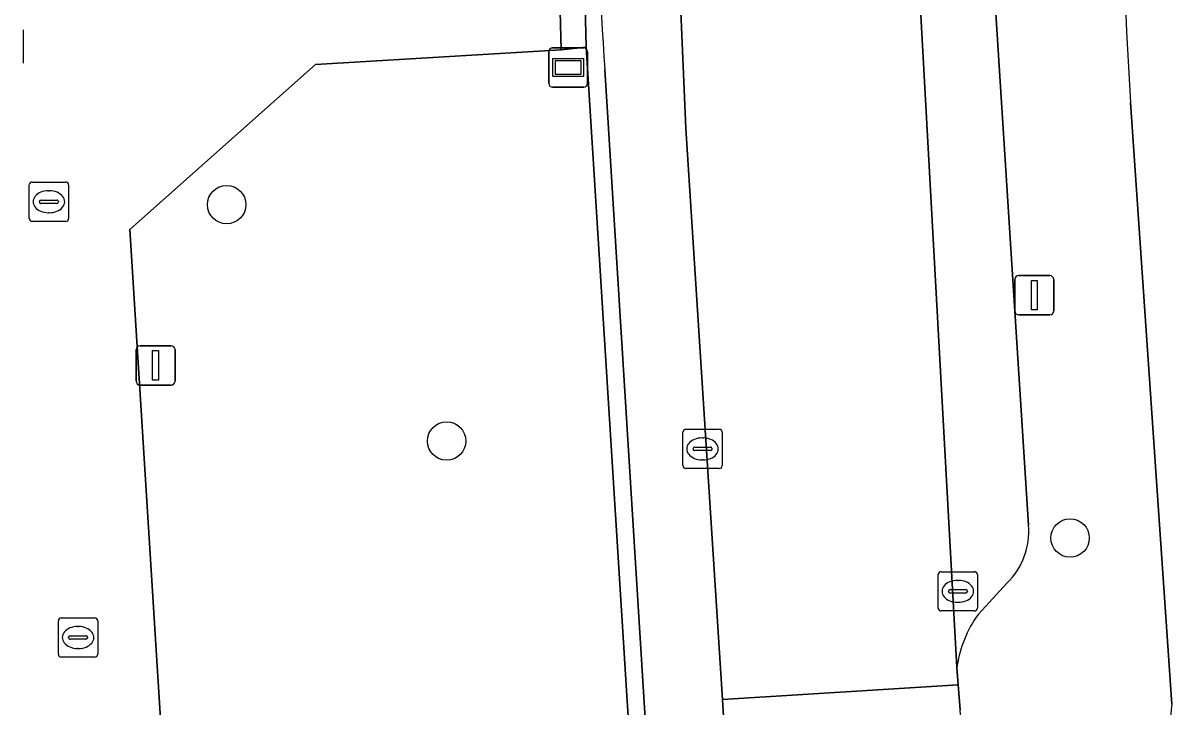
# Model space of a CAD drawing. Extents: x 159680 to 160786, y 387323 to 388340.
# Drawn here: x 160463.21 to 160492.55, y 387962.55 to 387979.97 of the extents above; entities that cross this region are included whole.
import ezdxf

# ---------------------------------------------------------------- set-up
doc = ezdxf.new("R2010")
doc.units = 0
for name, color, linetype in [('IMGEO_Boom', 7, 'Continuous'), ('IMGEO_Erf', 7, 'Continuous'), ('IMGEO_Groenvoorziening', 7, 'Continuous'), ('IMGEO_Kolk', 7, 'Continuous'), ('IMGEO_Lichtmast', 7, 'Continuous'), ('IMGEO_Parkeervlak_open', 7, 'Continuous'), ('IMGEO_Rijbaan_lokaal_gesloten', 7, 'Continuous'), ('IMGEO_Rijbaan_lokaal_open', 7, 'Continuous'), ('IMGEO_Rioolput', 7, 'Continuous'), ('IMGEO_Straatnaambord', 7, 'Continuous'), ('IMGEO_Voetpad_open', 7, 'Continuous')]:
    doc.layers.add(name, color=color, linetype=linetype)

msp = doc.modelspace()

# ---------------------------------------------------------------- linework, layer by layer
at = {"layer": 'IMGEO_Boom'}
for centre in [(160468.39, 387975.342), (160473.988, 387969.322), (160489.856, 387966.852)]:
    msp.add_circle(centre, 0.489, dxfattribs=at)
at = {"layer": 'IMGEO_Erf'}
msp.add_lwpolyline([(160491.392, 387977.944), (160492.442, 387962.62)], dxfattribs=at)
for centre, radius, start, end in [((160704.724, 387990.349), 213.693, 179.46304, 183.32802), ((160494.59, 387962.298), 2.172, 171.4667, 200.0819)]:
    msp.add_arc(centre, radius, start, end, dxfattribs=at)
at = {"layer": 'IMGEO_Groenvoorziening'}
for points in [[(160477.543, 387979.347), (160476.906, 387979.279), (160470.651, 387978.908), (160465.925, 387974.712), (160467.114, 387955.741)], [(160468.18, 387954.793), (160471.645, 387955.027), (160471.594, 387955.776), (160474.587, 387955.978), (160474.638, 387955.23), (160475, 387955.302), (160479.031, 387955.532), (160477.543, 387979.347)]]:
    msp.add_lwpolyline(points, dxfattribs=at)
at = {"layer": 'IMGEO_Kolk'}
for p, q in [((160463.366, 387974.989), (160463.366, 387975.841)), ((160463.441, 387975.915), (160464.293, 387975.915)), ((160464.367, 387975.841), (160464.367, 387974.989)), ((160463.854, 387975.695), (160463.879, 387975.695)), ((160463.625, 387975.409), (160463.625, 387975.421)), ((160464.063, 387975.372), (160463.665, 387975.372)), ((160463.668, 387975.458), (160464.066, 387975.458)), ((160464.109, 387975.421), (160464.109, 387975.409)), ((160464.293, 387974.915), (160463.441, 387974.915)), ((160463.877, 387975.135), (160463.852, 387975.135)), ((160480.076, 387969.621), (160480.928, 387969.621)), ((160480.001, 387968.695), (160480.001, 387969.547)), ((160480.489, 387969.401), (160480.514, 387969.401)), ((160481.002, 387969.547), (160481.002, 387968.695)), ((160480.26, 387969.115), (160480.26, 387969.127)), ((160480.698, 387969.078), (160480.3, 387969.078)), ((160480.303, 387969.164), (160480.701, 387969.164)), ((160480.744, 387969.127), (160480.744, 387969.115)), ((160480.512, 387968.841), (160480.487, 387968.841)), ((160480.928, 387968.621), (160480.076, 387968.621)), ((160486.499, 387965.068), (160486.499, 387965.92)), ((160486.574, 387965.994), (160487.426, 387965.994)), ((160487.5, 387965.92), (160487.5, 387965.068)), ((160486.801, 387965.537), (160487.199, 387965.537)), ((160486.987, 387965.774), (160487.012, 387965.774)), ((160486.758, 387965.488), (160486.758, 387965.5)), ((160487.196, 387965.451), (160486.798, 387965.451)), ((160487.01, 387965.214), (160486.985, 387965.214)), ((160487.242, 387965.5), (160487.242, 387965.488)), ((160487.426, 387964.994), (160486.574, 387964.994)), ((160464.107, 387963.892), (160464.107, 387964.744)), ((160464.182, 387964.818), (160465.034, 387964.818)), ((160465.108, 387964.744), (160465.108, 387963.892)), ((160464.409, 387964.361), (160464.807, 387964.361)), ((160464.595, 387964.598), (160464.62, 387964.598)), ((160464.366, 387964.312), (160464.366, 387964.324)), ((160464.804, 387964.275), (160464.406, 387964.275)), ((160464.85, 387964.324), (160464.85, 387964.312)), ((160465.034, 387963.818), (160464.182, 387963.818)), ((160464.618, 387964.038), (160464.593, 387964.038))]:
    msp.add_line(p, q, dxfattribs=at)
for points in [[(160463.366, 387974.989), (160463.366, 387975.841)], [(160463.441, 387975.915), (160464.293, 387975.915)], [(160464.367, 387975.841), (160464.367, 387974.989)], [(160464.293, 387974.915), (160463.441, 387974.915)], [(160480.076, 387969.621), (160480.928, 387969.621)], [(160480.001, 387968.695), (160480.001, 387969.547)], [(160481.002, 387969.547), (160481.002, 387968.695)], [(160480.928, 387968.621), (160480.076, 387968.621)], [(160486.499, 387965.068), (160486.499, 387965.92)], [(160486.574, 387965.994), (160487.426, 387965.994)], [(160487.5, 387965.92), (160487.5, 387965.068)], [(160487.426, 387964.994), (160486.574, 387964.994)], [(160464.107, 387963.892), (160464.107, 387964.744)], [(160464.182, 387964.818), (160465.034, 387964.818)], [(160465.108, 387964.744), (160465.108, 387963.892)], [(160465.034, 387963.818), (160464.182, 387963.818)]]:
    msp.add_lwpolyline(points, dxfattribs=at)
for centre, radius, start, end in [((160463.443, 387975.839), 0.0765, 91.552, 178.448), ((160463.443, 387975.839), 0.0765, 91.552, 178.448), ((160464.291, 387975.839), 0.0765, 1.552, 88.448), ((160464.291, 387975.839), 0.0765, 1.552, 88.448), ((160463.665, 387975.418), 0.0403, 85.8775, 175.7526), ((160463.662, 387975.408), 0.0366, 178.938, 274.7102), ((160464.066, 387975.415), 0.043, 264.8664, 352.4533), ((160464.07, 387975.42), 0.0386, 1.7309, 96.639), ((160463.443, 387974.991), 0.0765, 181.552, 268.448), ((160463.443, 387974.991), 0.0765, 181.552, 268.448), ((160464.291, 387974.991), 0.0765, 271.552, 358.448), ((160464.291, 387974.991), 0.0765, 271.552, 358.448), ((160480.078, 387969.545), 0.0765, 91.552, 178.448), ((160480.078, 387969.545), 0.0765, 91.552, 178.448), ((160480.926, 387969.545), 0.0765, 1.552, 88.448), ((160480.926, 387969.545), 0.0765, 1.552, 88.448), ((160480.3, 387969.124), 0.0403, 85.8775, 175.7526), ((160480.297, 387969.114), 0.0366, 178.938, 274.7102), ((160480.701, 387969.121), 0.043, 264.8664, 352.4533), ((160480.705, 387969.126), 0.0386, 1.7309, 96.639), ((160480.078, 387968.697), 0.0765, 181.552, 268.448), ((160480.078, 387968.697), 0.0765, 181.552, 268.448), ((160480.926, 387968.697), 0.0765, 271.552, 358.448), ((160480.926, 387968.697), 0.0765, 271.552, 358.448), ((160486.576, 387965.918), 0.0765, 91.552, 178.448), ((160486.576, 387965.918), 0.0765, 91.552, 178.448), ((160487.424, 387965.918), 0.0765, 1.552, 88.448), ((160487.424, 387965.918), 0.0765, 1.552, 88.448), ((160486.798, 387965.497), 0.0403, 85.8775, 175.7526), ((160487.203, 387965.499), 0.0386, 1.7309, 96.639), ((160486.795, 387965.487), 0.0366, 178.938, 274.7102), ((160487.199, 387965.494), 0.043, 264.8664, 352.4533), ((160486.576, 387965.07), 0.0765, 181.552, 268.448), ((160486.576, 387965.07), 0.0765, 181.552, 268.448), ((160487.424, 387965.07), 0.0765, 271.552, 358.448), ((160487.424, 387965.07), 0.0765, 271.552, 358.448), ((160464.184, 387964.742), 0.0765, 91.552, 178.448), ((160464.184, 387964.742), 0.0765, 91.552, 178.448), ((160465.032, 387964.742), 0.0765, 1.552, 88.448), ((160465.032, 387964.742), 0.0765, 1.552, 88.448), ((160464.406, 387964.321), 0.0403, 85.8775, 175.7526), ((160464.811, 387964.323), 0.0386, 1.7309, 96.639), ((160464.403, 387964.311), 0.0366, 178.938, 274.7102), ((160464.807, 387964.318), 0.043, 264.8664, 352.4533), ((160464.184, 387963.894), 0.0765, 181.552, 268.448), ((160464.184, 387963.894), 0.0765, 181.552, 268.448), ((160465.032, 387963.894), 0.0765, 271.552, 358.448), ((160465.032, 387963.894), 0.0765, 271.552, 358.448)]:
    msp.add_arc(centre, radius, start, end, dxfattribs=at)
for centre, major_axis, ratio, start_param, end_param in [((160463.853, 387975.415), (-0.387, 0.002), 0.722429, 4.712389, 7.853982), ((160463.878, 387975.415), (-0.39, 0.002), 0.717154, 1.570796, 4.712389), ((160480.488, 387969.121), (-0.387, 0.002), 0.722429, 4.712389, 7.853982), ((160480.513, 387969.121), (-0.39, 0.002), 0.717154, 1.570796, 4.712389), ((160486.986, 387965.494), (-0.387, 0.002), 0.722429, 4.712389, 7.853982), ((160487.011, 387965.494), (-0.39, 0.002), 0.717154, 1.570796, 4.712389), ((160464.594, 387964.318), (-0.387, 0.002), 0.722429, 4.712389, 7.853982), ((160464.619, 387964.318), (-0.39, 0.002), 0.717154, 1.570796, 4.712389)]:
    msp.add_ellipse(centre, major_axis=major_axis, ratio=ratio, start_param=start_param, end_param=end_param, dxfattribs=at)
at = {"layer": 'IMGEO_Lichtmast'}
for p, q in [((160488.45, 387972.635), (160488.45, 387973.435)), ((160488.45, 387973.435), (160488.45, 387972.635)), ((160488.55, 387973.535), (160489.34, 387973.535)), ((160489.34, 387973.535), (160488.55, 387973.535)), ((160489.44, 387973.435), (160489.44, 387972.635)), ((160489.44, 387972.635), (160489.44, 387973.435)), ((160489.34, 387972.535), (160488.55, 387972.535)), ((160488.55, 387972.535), (160489.34, 387972.535)), ((160466.186, 387971.748), (160466.976, 387971.748)), ((160466.976, 387971.748), (160466.186, 387971.748)), ((160466.086, 387970.848), (160466.086, 387971.648)), ((160466.086, 387971.648), (160466.086, 387970.848)), ((160467.076, 387971.648), (160467.076, 387970.848)), ((160467.076, 387970.848), (160467.076, 387971.648)), ((160466.976, 387970.748), (160466.186, 387970.748)), ((160466.186, 387970.748), (160466.976, 387970.748))]:
    msp.add_line(p, q, dxfattribs=at)
for points in [[(160488.87, 387973.41), (160489.02, 387973.41), (160489.02, 387972.66), (160488.87, 387972.66), (160488.87, 387973.41)], [(160466.506, 387971.623), (160466.656, 387971.623), (160466.656, 387970.873), (160466.506, 387970.873), (160466.506, 387971.623)]]:
    msp.add_lwpolyline(points, dxfattribs=at)
for centre, start, end in [((160488.55, 387973.435), 90, 180), ((160488.55, 387973.435), 90, 180), ((160489.34, 387973.435), 0, 90), ((160489.34, 387973.435), 360, 90), ((160488.55, 387972.635), 180, 270), ((160488.55, 387972.635), 180, 270), ((160489.34, 387972.635), 270, 0), ((160489.34, 387972.635), 270, 0), ((160466.186, 387971.648), 90, 180), ((160466.186, 387971.648), 90, 180), ((160466.976, 387971.648), 0, 90), ((160466.976, 387971.648), 360, 90), ((160466.186, 387970.848), 180, 270), ((160466.186, 387970.848), 180, 270), ((160466.976, 387970.848), 270, 0), ((160466.976, 387970.848), 270, 0)]:
    msp.add_arc(centre, 0.1, start, end, dxfattribs=at)
at = {"layer": 'IMGEO_Parkeervlak_open'}
for points in [[(160486.83, 387869.924), (160482.047, 387945.687), (160481.009, 387962.737), (160480.073, 387977.276), (160479.824, 387983.238), (160479.798, 388008.807)], [(160485.863, 388004.063), (160485.998, 387981.25), (160486.973, 387963.558)], [(160488.795, 387967.179), (160487.897, 387981.274), (160487.86, 388000.339)], [(160478.018, 387978.784), (160481.576, 387921.417), (160482.177, 387912.29), (160484.653, 387872.974)], [(160487.523, 387964.915), (160488.249, 387965.702)]]:
    msp.add_lwpolyline(points, dxfattribs=at)
for centre, radius, start, end in [((160525.187, 387982.445), 47.311, 177.898, 184.4377), ((160486.984, 387967.009), 1.819, 314.0613, 5.3632), ((160490.011, 387963.117), 3.07, 144.1395, 171.7345)]:
    msp.add_arc(centre, radius, start, end, dxfattribs=at)
at = {"layer": 'IMGEO_Rijbaan_lokaal_gesloten'}
msp.add_lwpolyline([(160485.863, 388004.063), (160485.851, 388004.511), (160485.806, 388005.566), (160485.808, 388009.922), (160485.783, 388010.734), (160479.771, 388010.813), (160479.798, 388008.807), (160479.824, 387983.238), (160480.073, 387977.276), (160481.009, 387962.737), (160487.01, 387963.11), (160486.973, 387963.558), (160485.998, 387981.25)], close=True, dxfattribs=at)
at = {"layer": 'IMGEO_Rijbaan_lokaal_open'}
msp.add_lwpolyline([(160487.061, 387962.48), (160487.01, 387963.11), (160481.009, 387962.737), (160482.047, 387945.687), (160488.105, 387946.024), (160488.089, 387946.275)], close=True, dxfattribs=at)
at = {"layer": 'IMGEO_Rioolput'}
msp.add_line((160463.208, 387979.795), (160463.208, 387978.943), dxfattribs=at)
msp.add_lwpolyline([(160463.208, 387979.795), (160463.208, 387978.943)], dxfattribs=at)
at = {"layer": 'IMGEO_Straatnaambord'}
for p, q in [((160476.687, 387979.332), (160477.477, 387979.332)), ((160477.477, 387979.332), (160476.687, 387979.332)), ((160476.587, 387978.432), (160476.587, 387979.232)), ((160476.587, 387979.232), (160476.587, 387978.432)), ((160477.577, 387979.232), (160477.577, 387978.432)), ((160477.577, 387978.432), (160477.577, 387979.232)), ((160477.477, 387978.332), (160476.687, 387978.332)), ((160476.687, 387978.332), (160477.477, 387978.332))]:
    msp.add_line(p, q, dxfattribs=at)
for points in [[(160476.688, 387979.064), (160477.476, 387979.064), (160477.476, 387978.6), (160476.688, 387978.6), (160476.688, 387979.064)], [(160476.753, 387978.999), (160476.753, 387978.665), (160477.411, 387978.665), (160477.411, 387978.999), (160476.753, 387978.999)]]:
    msp.add_lwpolyline(points, dxfattribs=at)
for centre, start, end in [((160476.687, 387979.232), 90, 180), ((160476.687, 387979.232), 90, 180), ((160477.477, 387979.232), 0, 90), ((160477.477, 387979.232), 360, 90), ((160476.687, 387978.432), 180, 270), ((160476.687, 387978.432), 180, 270), ((160477.477, 387978.432), 270, 0), ((160477.477, 387978.432), 270, 0)]:
    msp.add_arc(centre, 0.1, start, end, dxfattribs=at)
at = {"layer": 'IMGEO_Voetpad_open'}
for points in [[(160479.798, 388008.807), (160479.771, 388010.813), (160479.765, 388011.18), (160477.35, 388011.073), (160477.384, 388008.078), (160477.399, 387998.903), (160477.424, 387984.218), (160477.543, 387979.347), (160479.031, 387955.532), (160479.128, 387953.445), (160480.64, 387929.807), (160480.812, 387927.127), (160481.179, 387921.382), (160481.576, 387921.417), (160478.018, 387978.784)], [(160487.86, 388000.339), (160487.897, 387981.274), (160488.795, 387967.179)], [(160476.906, 387979.279), (160476.774, 387984.195), (160472.284, 387983.885)], [(160462.943, 387980.952), (160461.629, 387978.493), (160465.448, 387917.887), (160469.402, 387918.408), (160468.931, 387926.346), (160468.764, 387929.018), (160467.3, 387952.773), (160467.114, 387955.741), (160465.925, 387974.712), (160470.651, 387978.908), (160476.906, 387979.279)], [(160492.442, 387962.62), (160491.392, 387977.944)], [(160488.249, 387965.702), (160487.523, 387964.915)], [(160486.973, 387963.558), (160487.01, 387963.11), (160487.061, 387962.48)]]:
    msp.add_lwpolyline(points, dxfattribs=at)
msp.add_lwpolyline([(160477.424, 387984.218), (160476.774, 387984.195), (160476.906, 387979.279), (160477.543, 387979.347)], close=True, dxfattribs=at)
for centre, radius, start, end in [((160704.724, 387990.349), 213.693, 179.46304, 183.32802), ((160525.187, 387982.445), 47.311, 177.898, 184.4377), ((160486.984, 387967.009), 1.819, 314.0613, 5.3632), ((160490.011, 387963.117), 3.07, 144.1395, 171.7345), ((160494.59, 387962.298), 2.172, 171.4667, 200.0819)]:
    msp.add_arc(centre, radius, start, end, dxfattribs=at)

doc.saveas('drawing.dxf')
